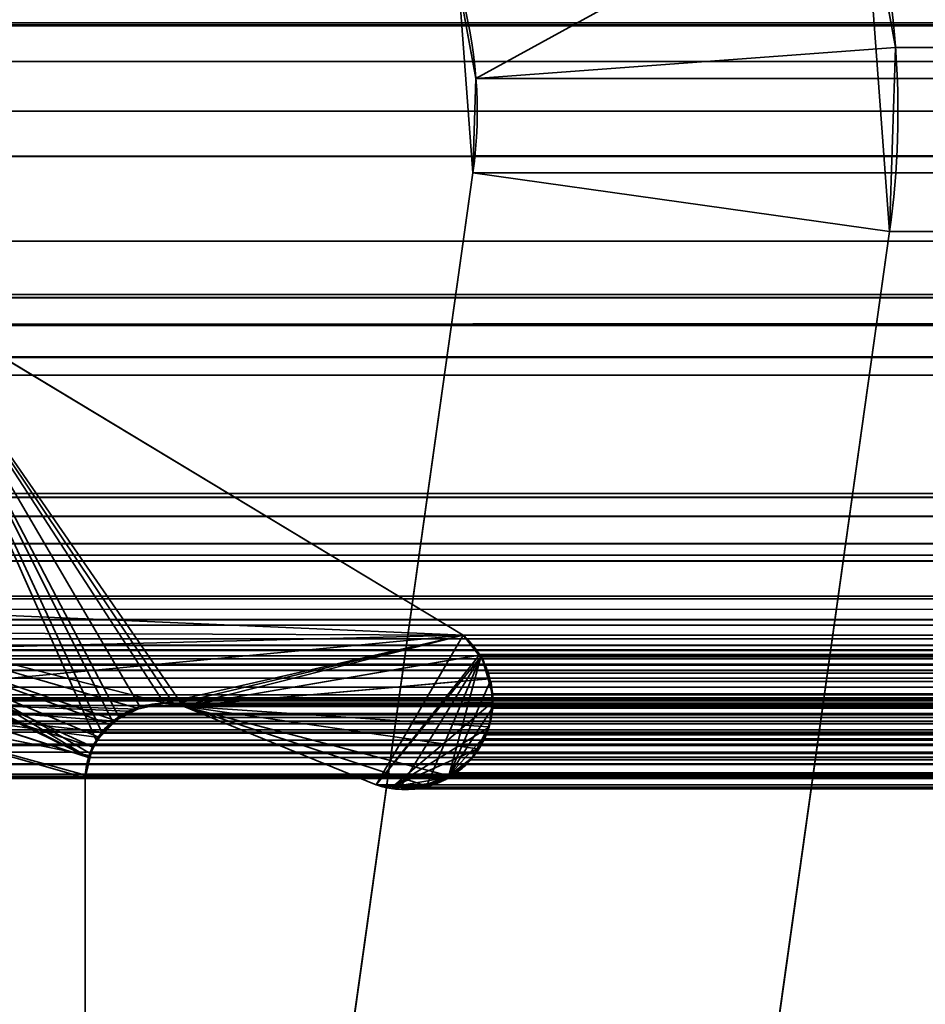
# Model space of a CAD drawing. Header units: millimetres. Extents: x -587 to 3688, y -115 to 120.
# Tile 738 of 960: x 2497.27 to 2500.5, y 10.73 to 14.25. Entities that reach past the tile are written whole.
import ezdxf

# ---------------------------------------------------------------- set-up
doc = ezdxf.new("R2010")
doc.units = ezdxf.units.MM
doc.layers.add('151', color=7, linetype='Continuous', true_color=0xffffff)

# ---------------------------------------------------------------- blocks, each defined once
blk = doc.blocks.new('UG_SURFACE_003')
at = {"layer": '151', "color": 252, "linetype": 'Continuous', "lineweight": 35}
for points in [[(3687.5, -40, 2198), (3687.5, 110, 2198), (2312.5, 110, 2198), (2312.5, -40, 2198)], [(2462.5001, -40, 2048.0001), (2462.5001, 110, 2048.0001), (3537.4999, 110, 2048.0001), (3537.4999, -40, 2048.0001)]]:
    blk.add_3dface(points, dxfattribs=at)
blk = doc.blocks.new('UG_SURFACE_089')
at = {"layer": '151', "color": 252, "linetype": 'Continuous', "lineweight": 35}
for points in [[(2500.273, 14.7948, 2008.2271), (2500.02, 15.4014, 2008.4798), (2498.8346, 14.3687, 2009.6653), (2498.8954, 14.0371, 2009.6047)], [(2498.8844, 13.7001, -7), (2498.8346, 14.3687, -7), (2500.273, 14.7948, -7), (2500.3698, 13.4913, -7)], [(2498.8954, 14.0371, 2009.6047), (2500.3912, 14.1483, 2008.1086), (2500.273, 14.7948, 2008.2271)], [(2500.273, 14.7948, -7), (2500.273, 14.7948, 2008.2271), (2500.3912, 14.1483, 2008.1086)], [(2500.3912, 14.1483, 2008.1086), (2500.3698, 13.4913, -7), (2500.273, 14.7948, -7)], [(2498.8954, 14.0371, 2009.6047), (2498.8346, 14.3687, -7), (2498.8844, 13.7001, -7)], [(2498.8954, 14.0371, 2009.6047), (2498.8346, 14.3687, 2009.6653), (2498.8346, 14.3687, -7)], [(2500.3698, 13.4913, 2008.1303), (2500.3912, 14.1483, 2008.1086), (2498.8954, 14.0371, 2009.6047), (2498.8844, 13.7001, 2009.6157)], [(2500.3912, 14.1483, 2008.1086), (2500.3698, 13.4913, 2008.1303), (2500.3698, 13.4913, -7)], [(2498.8844, 13.7001, -7), (2498.8844, 13.7001, 2009.6157), (2498.8954, 14.0371, 2009.6047)], [(2498.8844, 13.7001, 2009.6157), (2498.8844, 13.7001, -7), (2498.0218, 7.5631, -7), (2498.0218, 7.5631, 2010.478)], [(2499.5072, 7.3544, 2008.9927), (2500.3698, 13.4913, 2008.1303), (2498.8844, 13.7001, 2009.6157), (2498.0218, 7.5631, 2010.478)], [(2498.0218, 7.5631, -7), (2498.8844, 13.7001, -7), (2500.3698, 13.4913, -7), (2499.5072, 7.3544, -7)], [(2500.3698, 13.4913, 2008.1303), (2499.5072, 7.3544, 2008.9927), (2499.5072, 7.3544, -7), (2500.3698, 13.4913, -7)]]:
    blk.add_3dface(points, dxfattribs=at)
blk = doc.blocks.new('UG_SURFACE_090')
at = {"layer": '151', "color": 252, "linetype": 'Continuous', "lineweight": 35}
for points in [[(2500.273, 14.7948, 2008.2271), (2500.02, 15.4014, 2008.4798), (2498.8346, 14.3687, 2009.6653), (2498.8954, 14.0371, 2009.6047)], [(2498.8844, 13.7001, -7), (2498.8346, 14.3687, -7), (2500.273, 14.7948, -7), (2500.3698, 13.4913, -7)], [(2498.8954, 14.0371, 2009.6047), (2500.3912, 14.1483, 2008.1086), (2500.273, 14.7948, 2008.2271)], [(2500.273, 14.7948, -7), (2500.273, 14.7948, 2008.2271), (2500.3912, 14.1483, 2008.1086)], [(2500.3912, 14.1483, 2008.1086), (2500.3698, 13.4913, -7), (2500.273, 14.7948, -7)], [(2498.8954, 14.0371, 2009.6047), (2498.8346, 14.3687, -7), (2498.8844, 13.7001, -7)], [(2498.8954, 14.0371, 2009.6047), (2498.8346, 14.3687, 2009.6653), (2498.8346, 14.3687, -7)], [(2500.3698, 13.4913, 2008.1303), (2500.3912, 14.1483, 2008.1086), (2498.8954, 14.0371, 2009.6047), (2498.8844, 13.7001, 2009.6157)], [(2500.3912, 14.1483, 2008.1086), (2500.3698, 13.4913, 2008.1303), (2500.3698, 13.4913, -7)], [(2498.8844, 13.7001, -7), (2498.8844, 13.7001, 2009.6157), (2498.8954, 14.0371, 2009.6047)], [(2498.8844, 13.7001, 2009.6157), (2498.8844, 13.7001, -7), (2498.0218, 7.5631, -7), (2498.0218, 7.5631, 2010.478)], [(2499.5072, 7.3544, 2008.9927), (2500.3698, 13.4913, 2008.1303), (2498.8844, 13.7001, 2009.6157), (2498.0218, 7.5631, 2010.478)], [(2498.0218, 7.5631, -7), (2498.8844, 13.7001, -7), (2500.3698, 13.4913, -7), (2499.5072, 7.3544, -7)], [(2500.3698, 13.4913, 2008.1303), (2499.5072, 7.3544, 2008.9927), (2499.5072, 7.3544, -7), (2500.3698, 13.4913, -7)]]:
    blk.add_3dface(points, dxfattribs=at)
blk = doc.blocks.new('UG_SURFACE_093')
at = {"layer": '151', "color": 252, "linetype": 'Continuous', "lineweight": 35}
for points in [[(2498.8954, 14.0371, 2009.6047), (2498.8346, 14.3687, 2009.6653), (2500.02, 15.4014, 2008.4798), (2500.273, 14.7948, 2008.2271)], [(2500.273, 14.7948, 2008.2271), (2500.3912, 14.1483, 2008.1086), (2498.8954, 14.0371, 2009.6047)], [(2500.3912, 14.1483, 2008.1086), (2500.273, 14.7948, 2008.2271), (3499.727, 14.7948, 2008.2271)], [(2500.3912, 14.1483, 2008.1086), (3499.727, 14.7948, 2008.2271), (3499.6088, 14.1483, 2008.1086)], [(2486.0592, 14.5209, 2022.4409), (2486.0001, 13.92, 2022.5), (3513.9999, 13.92, 2022.5)], [(2486.0592, 14.5209, 2022.4409), (3513.9999, 13.92, 2022.5), (3513.9408, 14.5209, 2022.4409)], [(2487.5305, 14.2282, 2020.9696), (2487.6204, 14.5246, 2020.8797), (3512.3796, 14.5246, 2020.8797), (3512.4695, 14.2282, 2020.9696)], [(3501.1046, 14.0371, 2009.6047), (2498.8346, 14.3687, 2009.6653), (2498.8954, 14.0371, 2009.6047)], [(3501.1046, 14.0371, 2009.6047), (3501.1654, 14.3687, 2009.6653), (2498.8346, 14.3687, 2009.6653)], [(3512.5, 13.92, 2020.9999), (2487.5, 13.92, 2020.9999), (2487.5305, 14.2282, 2020.9696)], [(3512.4695, 14.2282, 2020.9696), (3512.5, 13.92, 2020.9999), (2487.5305, 14.2282, 2020.9696)], [(2498.8844, 13.7001, 2009.6157), (2498.8954, 14.0371, 2009.6047), (2500.3912, 14.1483, 2008.1086), (2500.3698, 13.4913, 2008.1303)], [(3499.6088, 14.1483, 2008.1086), (2500.3698, 13.4913, 2008.1303), (2500.3912, 14.1483, 2008.1086)], [(3499.6088, 14.1483, 2008.1086), (3499.6302, 13.4913, 2008.1303), (2500.3698, 13.4913, 2008.1303)], [(2498.8954, 14.0371, 2009.6047), (2498.8844, 13.7001, 2009.6157), (3501.1156, 13.7001, 2009.6157)], [(2498.8954, 14.0371, 2009.6047), (3501.1156, 13.7001, 2009.6157), (3501.1046, 14.0371, 2009.6047)], [(2486.0001, -46.92, 2022.5), (3513.9999, -46.92, 2022.5), (3513.9999, 13.92, 2022.5), (2486.0001, 13.92, 2022.5)], [(2487.5, -46.92, 2020.9999), (2487.5, 13.92, 2020.9999), (3512.5, 13.92, 2020.9999), (3512.5, -46.92, 2020.9999)], [(2498.8844, 13.7001, 2009.6157), (2498.0218, 7.5631, 2010.478), (3501.9782, 7.5631, 2010.478), (3501.1156, 13.7001, 2009.6157)], [(2498.0218, 7.5631, 2010.478), (2498.8844, 13.7001, 2009.6157), (2500.3698, 13.4913, 2008.1303), (2499.5072, 7.3544, 2008.9927)], [(2500.3698, 13.4913, 2008.1303), (3499.6302, 13.4913, 2008.1303), (3500.4928, 7.3544, 2008.9927), (2499.5072, 7.3544, 2008.9927)]]:
    blk.add_3dface(points, dxfattribs=at)
blk = doc.blocks.new('UG_SURFACE_095')
at = {"layer": '151', "color": 7, "linetype": 'Continuous', "lineweight": 35}
for points in [[(2496.3992, 12.1889, 2012.1007), (2496.4652, 12.0607, 2012.0347), (2498.8501, 12.0514, 2009.65), (2496.8369, 13.2666, 2011.663)], [(2496.8369, 13.2666, -7), (2498.8501, 12.0514, -7), (2496.4299, 12.1557, -7), (2496.4023, 12.1942, -7)], [(2496.8369, 13.2666, 2011.663), (2498.8501, 12.0514, 2009.65), (2498.8501, 12.0514, -7), (2496.8369, 13.2666, -7)], [(2496.4299, 12.1557, -7), (2497.5879, 11.7338, -7), (2497.5529, 11.6857, -7)], [(2496.4299, 12.1557, -7), (2497.6833, 11.7922, -7), (2497.6096, 11.7471, -7)], [(2496.4654, 11.9898, -7), (2496.4299, 12.1557, -7), (2497.5286, 11.6524, -7)], [(2497.6096, 11.7471, -7), (2497.5879, 11.7338, -7), (2496.4299, 12.1557, -7)], [(2497.818, 11.8051, -7), (2497.7839, 11.8082, -7), (2496.4299, 12.1557, -7), (2498.8501, 12.0514, -7)], [(2497.7839, 11.8082, -7), (2497.6878, 11.793, -7), (2497.6833, 11.7922, -7), (2496.4299, 12.1557, -7)], [(2497.5529, 11.6857, -7), (2497.5286, 11.6524, -7), (2496.4299, 12.1557, -7)], [(2498.8501, 12.0514, 2009.65), (2496.4652, 12.0607, 2012.0347), (2496.4757, 11.9915, 2012.0244)], [(2496.4757, 11.9915, 2012.0244), (2496.5, 11.8277, 2012.0001), (2498.8501, 12.0514, 2009.65)], [(2497.6885, 11.7875, 2010.8116), (2497.7839, 11.8082, 2010.7162), (2498.8501, 12.0514, 2009.65), (2496.5, 11.8277, 2012.0001)], [(2498.8501, 12.0514, 2009.65), (2497.7839, 11.8082, 2010.7162), (2497.818, 11.8051, 2010.6821)], [(2498.8501, 12.0514, -7), (2497.8516, 11.798, -7), (2497.818, 11.8051, -7)], [(2497.818, 11.8051, 2010.6821), (2497.8516, 11.798, 2010.6485), (2498.8501, 12.0514, 2009.65)], [(2497.8516, 11.798, -7), (2498.8501, 12.0514, -7), (2498.9059, 11.9797, -7)], [(2498.9076, 11.9798, 2009.5925), (2498.8501, 12.0514, 2009.65), (2497.8516, 11.798, 2010.6485)], [(2498.8501, 12.0514, -7), (2498.8501, 12.0514, 2009.65), (2498.9076, 11.9798, 2009.5925)], [(2498.9076, 11.9798, 2009.5925), (2498.9059, 11.9797, -7), (2498.8501, 12.0514, -7)], [(2496.5, 11.8277, -7), (2496.4654, 11.9898, -7), (2497.5286, 11.6524, -7), (2497.5207, 11.6205, -7)], [(2497.8516, 11.798, 2010.6485), (2498.9438, 11.8957, 2009.5563), (2498.9173, 11.9675, 2009.5825), (2498.9076, 11.9798, 2009.5925)], [(2498.9059, 11.9797, -7), (2498.9216, 11.9593, -7), (2498.9393, 11.8953, -7), (2497.8516, 11.798, -7)], [(2498.9059, 11.9797, -7), (2498.9076, 11.9798, 2009.5925), (2498.9173, 11.9675, 2009.5825)], [(2498.9173, 11.9675, 2009.5825), (2498.9216, 11.9593, -7), (2498.9059, 11.9797, -7)], [(2498.9173, 11.9675, 2009.5825), (2498.9393, 11.8953, -7), (2498.9216, 11.9593, -7)], [(2498.9173, 11.9675, 2009.5825), (2498.9438, 11.8957, 2009.5563), (2498.9393, 11.8953, -7)], [(2497.8516, 11.798, 2010.6485), (2498.9541, 11.81, 2009.546), (2498.9498, 11.8796, 2009.5503), (2498.9438, 11.8957, 2009.5563)], [(2498.9393, 11.8953, -7), (2498.9557, 11.835, -7), (2498.9526, 11.8107, -7), (2497.8516, 11.798, -7)], [(2498.9557, 11.835, -7), (2498.9393, 11.8953, -7), (2498.9438, 11.8957, 2009.5563)], [(2498.9557, 11.835, -7), (2498.9438, 11.8957, 2009.5563), (2498.9498, 11.8796, 2009.5503)], [(2498.9498, 11.8796, 2009.5503), (2498.9526, 11.8107, -7), (2498.9557, 11.835, -7)], [(2498.9498, 11.8796, 2009.5503), (2498.9541, 11.81, 2009.546), (2498.9526, 11.8107, -7)], [(2496.5, 5.7035, -7), (2496.5, 11.8277, -7), (2497.5021, 11.5427, -7), (2497.5021, 7.7467, -7)], [(2497.5207, 11.6205, -7), (2497.5021, 11.5427, -7), (2496.5, 11.8277, -7)], [(2496.5, 11.8277, 2012.0001), (2497.5021, 11.5427, 2010.9978), (2497.5162, 11.6216, 2010.9839)], [(2497.5021, 7.7467, 2010.9978), (2497.5021, 11.5427, 2010.9978), (2496.5, 11.8277, 2012.0001), (2496.5, 5.7035, 2012.0001)], [(2497.5162, 11.6216, 2010.9839), (2497.5162, 11.6222, 2010.9837), (2496.5, 11.8277, 2012.0001)], [(2496.5, 11.8277, 2012.0001), (2497.6547, 11.7801, 2010.8452), (2497.6885, 11.7875, 2010.8116)], [(2496.5, 11.8277, 2012.0001), (2497.5615, 11.705, 2010.9386), (2497.6101, 11.7442, 2010.89)], [(2497.6101, 11.7442, 2010.89), (2497.6547, 11.7801, 2010.8452), (2496.5, 11.8277, 2012.0001)], [(2496.5, 11.8277, 2012.0001), (2497.5162, 11.6222, 2010.9837), (2497.5512, 11.6862, 2010.9489)], [(2497.5512, 11.6862, 2010.9489), (2497.5615, 11.705, 2010.9386), (2496.5, 11.8277, 2012.0001)], [(2497.6878, 11.793, -7), (2497.7839, 11.8082, -7), (2497.7839, 11.8082, 2010.7162)], [(2497.7839, 11.8082, 2010.7162), (2497.6885, 11.7875, 2010.8116), (2497.6878, 11.793, -7)], [(2497.7839, 11.8082, -7), (2497.818, 11.8051, -7), (2497.8516, 11.798, 2010.6485)], [(2497.8516, 11.798, 2010.6485), (2497.818, 11.8051, 2010.6821), (2497.7839, 11.8082, -7)], [(2497.818, 11.8051, 2010.6821), (2497.7839, 11.8082, 2010.7162), (2497.7839, 11.8082, -7)], [(2497.818, 11.8051, -7), (2497.8516, 11.798, -7), (2497.8516, 11.798, 2010.6485)], [(2498.5974, 11.5103, -7), (2498.5399, 11.5173, -7), (2497.8516, 11.798, -7), (2498.9526, 11.8107, -7)], [(2497.8516, 11.798, 2010.6485), (2498.94, 11.724, 2009.5601), (2498.9552, 11.7899, 2009.5448), (2498.9541, 11.81, 2009.546)], [(2498.5974, 11.5103, -7), (2498.9526, 11.8107, -7), (2498.9419, 11.723, -7)], [(2498.9552, 11.7899, 2009.5448), (2498.9419, 11.723, -7), (2498.9526, 11.8107, -7)], [(2498.9526, 11.8107, -7), (2498.9541, 11.81, 2009.546), (2498.9552, 11.7899, 2009.5448)], [(2497.6096, 11.7471, -7), (2497.6833, 11.7922, -7), (2497.6885, 11.7875, 2010.8116)], [(2497.6885, 11.7875, 2010.8116), (2497.6547, 11.7801, 2010.8452), (2497.6096, 11.7471, -7)], [(2497.6547, 11.7801, 2010.8452), (2497.6101, 11.7442, 2010.89), (2497.6096, 11.7471, -7)], [(2497.6833, 11.7922, -7), (2497.6878, 11.793, -7), (2497.6885, 11.7875, 2010.8116)], [(2498.5399, 11.5173, 2009.9599), (2497.8516, 11.798, 2010.6485), (2497.8516, 11.798, -7), (2498.5399, 11.5173, -7)], [(2497.8516, 11.798, 2010.6485), (2498.7018, 11.5184, 2009.798), (2498.7705, 11.528, 2009.7296), (2498.7986, 11.5489, 2009.7013)], [(2498.7018, 11.5184, 2009.798), (2497.8516, 11.798, 2010.6485), (2498.5399, 11.5173, 2009.9599), (2498.5967, 11.5037, 2009.9034)], [(2497.8516, 11.798, 2010.6485), (2498.9009, 11.6452, 2009.5992), (2498.9345, 11.7002, 2009.5656), (2498.94, 11.724, 2009.5601)], [(2498.7986, 11.5489, 2009.7013), (2498.8773, 11.6068, 2009.6226), (2498.9009, 11.6452, 2009.5992), (2497.8516, 11.798, 2010.6485)], [(2498.9552, 11.7899, 2009.5448), (2498.94, 11.724, 2009.5601), (2498.9419, 11.723, -7)], [(2497.5529, 11.6857, -7), (2497.5879, 11.7338, -7), (2497.6101, 11.7442, 2010.89)], [(2497.6101, 11.7442, 2010.89), (2497.5615, 11.705, 2010.9386), (2497.5529, 11.6857, -7)], [(2497.5879, 11.7338, -7), (2497.6096, 11.7471, -7), (2497.6101, 11.7442, 2010.89)], [(2497.5615, 11.705, 2010.9386), (2497.5512, 11.6862, 2010.9489), (2497.5529, 11.6857, -7)], [(2498.9419, 11.723, -7), (2498.9417, 11.7207, -7), (2498.8985, 11.6444, -7), (2498.5974, 11.5103, -7)], [(2498.8985, 11.6444, -7), (2498.9417, 11.7207, -7), (2498.94, 11.724, 2009.5601)], [(2498.94, 11.724, 2009.5601), (2498.9345, 11.7002, 2009.5656), (2498.8985, 11.6444, -7)], [(2498.9345, 11.7002, 2009.5656), (2498.9009, 11.6452, 2009.5992), (2498.8985, 11.6444, -7)], [(2498.9417, 11.7207, -7), (2498.9419, 11.723, -7), (2498.94, 11.724, 2009.5601)], [(2497.5512, 11.6862, 2010.9489), (2497.5162, 11.6222, 2010.9837), (2497.5286, 11.6524, -7)], [(2497.5286, 11.6524, -7), (2497.5529, 11.6857, -7), (2497.5512, 11.6862, 2010.9489)], [(2497.5207, 11.6205, -7), (2497.5286, 11.6524, -7), (2497.5162, 11.6222, 2010.9837)], [(2498.8985, 11.6444, -7), (2498.8773, 11.6068, -7), (2498.7996, 11.5449, -7), (2498.5974, 11.5103, -7)], [(2498.8773, 11.6068, -7), (2498.8985, 11.6444, -7), (2498.9009, 11.6452, 2009.5992)], [(2498.9009, 11.6452, 2009.5992), (2498.8773, 11.6068, 2009.6226), (2498.8773, 11.6068, -7)], [(2497.5021, 11.5427, -7), (2497.5207, 11.6205, -7), (2497.5162, 11.6216, 2010.9839)], [(2497.5162, 11.6216, 2010.9839), (2497.5021, 11.5427, 2010.9978), (2497.5021, 11.5427, -7)], [(2497.5162, 11.6222, 2010.9837), (2497.5162, 11.6216, 2010.9839), (2497.5207, 11.6205, -7)], [(2498.8773, 11.6068, 2009.6226), (2498.7986, 11.5489, 2009.7013), (2498.7996, 11.5449, -7)], [(2498.7996, 11.5449, -7), (2498.8773, 11.6068, -7), (2498.8773, 11.6068, 2009.6226)], [(2497.5021, 11.5427, 2010.9978), (2497.5021, 7.7467, 2010.9978), (2497.5021, 7.7467, -7), (2497.5021, 11.5427, -7)], [(2498.5974, 11.5103, -7), (2498.7996, 11.5449, -7), (2498.7915, 11.5385, -7), (2498.7013, 11.5113, -7)], [(2498.7013, 11.5113, -7), (2498.7915, 11.5385, -7), (2498.7986, 11.5489, 2009.7013)], [(2498.7986, 11.5489, 2009.7013), (2498.7705, 11.528, 2009.7296), (2498.7013, 11.5113, -7)], [(2498.7705, 11.528, 2009.7296), (2498.7018, 11.5184, 2009.798), (2498.7013, 11.5113, -7)], [(2498.7915, 11.5385, -7), (2498.7996, 11.5449, -7), (2498.7986, 11.5489, 2009.7013)], [(2498.5399, 11.5173, -7), (2498.5974, 11.5103, -7), (2498.5967, 11.5037, 2009.9034)], [(2498.5967, 11.5037, 2009.9034), (2498.5399, 11.5173, 2009.9599), (2498.5399, 11.5173, -7)], [(2498.5967, 11.5037, 2009.9034), (2498.5969, 11.5036, 2009.903), (2498.7018, 11.5184, 2009.798)], [(2498.5969, 11.5036, 2009.903), (2498.5967, 11.5037, 2009.9034), (2498.5974, 11.5103, -7)], [(2498.7018, 11.5184, 2009.798), (2498.5969, 11.5036, 2009.903), (2498.5974, 11.5103, -7)], [(2498.5974, 11.5103, -7), (2498.6689, 11.5016, -7), (2498.7018, 11.5184, 2009.798)], [(2498.7013, 11.5113, -7), (2498.6689, 11.5016, -7), (2498.5974, 11.5103, -7)], [(2498.6689, 11.5016, -7), (2498.7013, 11.5113, -7), (2498.7018, 11.5184, 2009.798)]]:
    blk.add_3dface(points, dxfattribs=at)
blk = doc.blocks.new('UG_SURFACE_096')
at = {"layer": '151', "color": 7, "linetype": 'Continuous', "lineweight": 35}
for points in [[(2491.3189, 13.7578, 2017.1809), (3508.6968, 13.8666, 2017.1969), (3506.7186, 14.2362, 2015.2187)], [(2493.2814, 14.2362, 2015.2187), (2491.3189, 13.7578, 2017.1809), (3506.7186, 14.2362, 2015.2187)], [(3506.7186, 14.2362, 2015.2187), (3506.2118, 14.0979, 2014.7116), (2493.7882, 14.0979, 2014.7116), (2493.2814, 14.2362, 2015.2187)], [(2493.7882, 14.0979, 2014.7116), (3506.2118, 14.0979, 2014.7116), (3503.8619, 13.4572, 2012.3618), (2496.1381, 13.4572, 2012.3618)], [(2488.848, 13.1555, 2019.6519), (3510.35, 13.5578, 2018.8501), (3508.6968, 13.8666, 2017.1969)], [(3508.6968, 13.8666, 2017.1969), (2491.3189, 13.7578, 2017.1809), (2488.848, 13.1555, 2019.6519)], [(2488.848, 13.1555, 2019.6519), (3511.152, 13.1555, 2019.6519), (3510.35, 13.5578, 2018.8501)], [(2496.1381, 13.4572, 2012.3618), (3503.8619, 13.4572, 2012.3618), (3503.1631, 13.2666, 2011.663), (2496.8369, 13.2666, 2011.663)], [(3507.937, 13.0477, 2016.4371), (2492.063, 13.0444, 2016.4368), (2492.9996, 13.2561, 2015.5005)], [(2492.9996, 13.2561, 2015.5005), (2494.1967, 12.9778, 2014.3034), (3505.7878, 13.1186, 2014.2877)], [(3505.7878, 13.1186, 2014.2877), (3507.0217, 13.2561, 2015.5215), (2492.9996, 13.2561, 2015.5005)], [(3507.0217, 13.2561, 2015.5215), (3507.937, 13.0477, 2016.4371), (2492.9996, 13.2561, 2015.5005)], [(2496.3188, 12.3367, 2012.181), (2496.8369, 13.2666, 2011.663), (2497.5414, 11.6764, 2010.9587), (2497.5202, 11.6289, 2010.9799)], [(2498.5399, 11.5173, 2009.9599), (2497.8516, 11.798, 2010.6485), (2496.8369, 13.2666, 2011.663), (2498.8501, 12.0514, 2009.65)], [(2496.8369, 13.2666, 2011.663), (2497.8516, 11.798, 2010.6485), (2497.8182, 11.805, 2010.6816)], [(2496.8369, 13.2666, 2011.663), (2497.7839, 11.8082, 2010.7162), (2497.6974, 11.7967, 2010.8027)], [(2496.8369, 13.2666, 2011.663), (2497.5994, 11.7439, 2010.9007), (2497.5629, 11.7014, 2010.9372)], [(2496.8369, 13.2666, 2011.663), (2497.6966, 11.7966, 2010.8035), (2497.6239, 11.7572, 2010.8762)], [(2497.8182, 11.805, 2010.6816), (2497.7839, 11.8082, 2010.7162), (2496.8369, 13.2666, 2011.663)], [(2497.5629, 11.7014, 2010.9372), (2497.5414, 11.6764, 2010.9587), (2496.8369, 13.2666, 2011.663)], [(2497.6974, 11.7967, 2010.8027), (2497.6966, 11.7966, 2010.8035), (2496.8369, 13.2666, 2011.663)], [(2497.6239, 11.7572, 2010.8762), (2497.5994, 11.7439, 2010.9007), (2496.8369, 13.2666, 2011.663)], [(3503.1631, 13.2666, 2011.663), (3501.1499, 12.0514, 2009.65), (2498.8501, 12.0514, 2009.65), (2496.8369, 13.2666, 2011.663)], [(3512.9445, 12.0875, 2021.4446), (3511.152, 13.1555, 2019.6519), (2488.848, 13.1555, 2019.6519), (2487.0555, 12.0875, 2021.4446)], [(3505.477, 13.084, 2013.9768), (3505.7878, 13.1186, 2014.2877), (2494.1967, 12.9778, 2014.3034)], [(3505.477, 13.084, 2013.9768), (2494.1967, 12.9778, 2014.3034), (2496.0678, 12.5427, 2012.4321)], [(2496.0678, 12.5427, 2012.4321), (3503.9322, 12.5427, 2012.4321), (3505.477, 13.084, 2013.9768)], [(3510.0949, 12.5565, 2018.595), (2489.9051, 12.5565, 2018.595), (2492.063, 13.0444, 2016.4368)], [(2492.063, 13.0444, 2016.4368), (3507.937, 13.0477, 2016.4371), (3510.0949, 12.5565, 2018.595)], [(2489.79, 12.4747, 2018.7101), (2489.9051, 12.5565, 2018.595), (3510.0949, 12.5565, 2018.595)], [(3510.0949, 12.5565, 2018.595), (3510.2129, 12.4839, 2018.713), (2489.79, 12.4747, 2018.7101)], [(2496.2695, 12.3772, 2012.2304), (3503.7305, 12.3772, 2012.2304), (3503.9322, 12.5427, 2012.4321), (2496.0678, 12.5427, 2012.4321)], [(2489.6529, 12.3772, 2018.847), (2489.79, 12.4747, 2018.7101), (3510.2129, 12.4839, 2018.713)], [(3510.2129, 12.4839, 2018.713), (3510.2701, 12.4486, 2018.7702), (2489.6529, 12.3772, 2018.847)], [(3510.2701, 12.4486, 2018.7702), (2489.61, 12.3158, 2018.8901), (2489.6529, 12.3772, 2018.847)], [(3510.2701, 12.4486, 2018.7702), (3510.3898, 12.3133, 2018.8897), (2489.61, 12.3158, 2018.8901)], [(3503.6812, 12.3367, 2012.181), (2496.2695, 12.3772, 2012.2304), (2496.3188, 12.3367, 2012.181)], [(3503.6812, 12.3367, 2012.181), (3503.7305, 12.3772, 2012.2304), (2496.2695, 12.3772, 2012.2304)], [(2496.3188, 12.3367, 2012.181), (3503.5872, 12.1808, 2012.0871), (3503.6812, 12.3367, 2012.181)], [(2496.3188, 12.3367, 2012.181), (2496.4128, 12.1808, 2012.0871), (3503.5872, 12.1808, 2012.0871)], [(2497.5202, 11.6289, 2010.9799), (2497.5138, 11.6145, 2010.9863), (2496.3188, 12.3367, 2012.181)], [(2496.4128, 12.1808, 2012.0871), (2496.3188, 12.3367, 2012.181), (2497.5138, 11.6145, 2010.9863)], [(2489.522, 12.19, 2018.9781), (2489.61, 12.3158, 2018.8901), (3510.3898, 12.3133, 2018.8897)], [(3510.3898, 12.3133, 2018.8897), (3510.442, 12.2541, 2018.9421), (2489.522, 12.19, 2018.9781)], [(3510.442, 12.2541, 2018.9421), (2489.4927, 12.1064, 2019.0072), (2489.522, 12.19, 2018.9781)], [(3510.442, 12.2541, 2018.9421), (3510.5097, 12.1076, 2019.0098), (2489.4927, 12.1064, 2019.0072)], [(3503.509, 11.9475, 2012.0091), (2496.4128, 12.1808, 2012.0871), (2496.4349, 12.1441, 2012.0649)], [(3503.509, 11.9475, 2012.0091), (3503.5651, 12.1441, 2012.0649), (2496.4128, 12.1808, 2012.0871)], [(3503.5651, 12.1441, 2012.0649), (3503.5872, 12.1808, 2012.0871), (2496.4128, 12.1808, 2012.0871)], [(2497.5138, 11.6145, 2010.9863), (2496.4349, 12.1441, 2012.0649), (2496.4128, 12.1808, 2012.0871)], [(3503.509, 11.9448, 2012.0089), (2496.4349, 12.1441, 2012.0649), (2496.491, 11.9475, 2012.0091)], [(2496.4349, 12.1441, 2012.0649), (3503.509, 11.9448, 2012.0089), (3503.509, 11.9475, 2012.0091)], [(2496.491, 11.9475, 2012.0091), (2496.4349, 12.1441, 2012.0649), (2497.5138, 11.6145, 2010.9863)], [(2487.0555, 12.0875, 2021.4446), (2487.0012, 12.0382, 2021.4989), (3512.9981, 12.0363, 2021.4982)], [(3512.9981, 12.0363, 2021.4982), (3512.9445, 12.0875, 2021.4446), (2487.0555, 12.0875, 2021.4446)], [(2489.4547, 11.9977, 2019.0454), (2489.4927, 12.1064, 2019.0072), (3510.5097, 12.1076, 2019.0098)], [(3510.5097, 12.1076, 2019.0098), (3510.525, 12.0751, 2019.0248), (2489.4547, 11.9977, 2019.0454)], [(3510.525, 12.0751, 2019.0248), (3510.5615, 11.8663, 2019.0616), (2489.4547, 11.9977, 2019.0454)], [(2498.8501, 12.0514, 2009.65), (2498.909, 11.9819, 2009.5911), (2498.5399, 11.5173, 2009.9599)], [(2498.909, 11.9819, 2009.5911), (2498.8501, 12.0514, 2009.65), (3501.1499, 12.0514, 2009.65)], [(2498.909, 11.9819, 2009.5911), (3501.1499, 12.0514, 2009.65), (3501.0877, 11.9763, 2009.5878)], [(3513.052, 11.9651, 2021.5521), (2486.9761, 12.0155, 2021.524), (2486.9516, 11.9779, 2021.5485)], [(2487.0012, 12.0382, 2021.4989), (2486.9761, 12.0155, 2021.524), (3513.0329, 12.0032, 2021.5328)], [(2486.9761, 12.0155, 2021.524), (3513.052, 11.9651, 2021.5521), (3513.0329, 12.0032, 2021.5328)], [(3513.0329, 12.0032, 2021.5328), (3512.9981, 12.0363, 2021.4982), (2487.0012, 12.0382, 2021.4989)], [(2486.9516, 11.9779, 2021.5485), (2486.9473, 11.9664, 2021.5528), (3513.052, 11.9651, 2021.5521)], [(3510.5615, 11.8663, 2019.0616), (2489.4385, 11.8663, 2019.0616), (2489.4547, 11.9977, 2019.0454)], [(2498.909, 11.9819, 2009.5911), (2498.9128, 11.9737, 2009.5873), (2498.5399, 11.5173, 2009.9599)], [(3501.0877, 11.9763, 2009.5878), (2498.9128, 11.9737, 2009.5873), (2498.909, 11.9819, 2009.5911)], [(3513.052, 11.9651, 2021.5521), (2486.9473, 11.9664, 2021.5528), (2486.9318, 11.9257, 2021.5681)], [(2486.9318, 11.9257, 2021.5681), (3513.0689, 11.9316, 2021.569), (3513.052, 11.9651, 2021.5521)], [(2496.491, 11.9475, 2012.0091), (2496.491, 11.9448, 2012.0089), (3503.509, 11.9448, 2012.0089)], [(2496.491, 11.9448, 2012.0089), (2496.491, 11.9475, 2012.0091), (2497.5138, 11.6145, 2010.9863)], [(2496.5, 11.8277, 2012.0001), (3503.5, 11.8277, 2012.0001), (3503.509, 11.9448, 2012.0089), (2496.491, 11.9448, 2012.0089)], [(2497.5138, 11.6145, 2010.9863), (2497.5035, 11.5516, 2010.9963), (2496.5, 11.8277, 2012.0001), (2496.491, 11.9448, 2012.0089)], [(2498.6262, 11.5091, 2009.8739), (2498.5399, 11.5173, 2009.9599), (2498.9128, 11.9737, 2009.5873)], [(2498.9128, 11.9737, 2009.5873), (2498.7211, 11.5179, 2009.779), (2498.6854, 11.5034, 2009.8147), (2498.6262, 11.5091, 2009.8739)], [(2498.7991, 11.5494, 2009.701), (2498.7211, 11.5179, 2009.779), (2498.9128, 11.9737, 2009.5873)], [(2498.7991, 11.5494, 2009.701), (2498.9128, 11.9737, 2009.5873), (2498.9402, 11.9155, 2009.5599), (2498.9462, 11.8863, 2009.5539)], [(3501.0877, 11.9763, 2009.5878), (3501.0867, 11.9742, 2009.5868), (2498.9128, 11.9737, 2009.5873)], [(2498.9402, 11.9155, 2009.5599), (2498.9128, 11.9737, 2009.5873), (3501.0867, 11.9742, 2009.5868)], [(2498.9402, 11.9155, 2009.5599), (3501.0867, 11.9742, 2009.5868), (3501.0552, 11.8998, 2009.5551)], [(2486.9318, 11.9257, 2021.5681), (2486.9215, 11.8984, 2021.5783), (3513.0851, 11.846, 2021.5852)], [(2486.9318, 11.9257, 2021.5681), (3513.0699, 11.9274, 2021.5697), (3513.0689, 11.9316, 2021.569)], [(3513.0851, 11.846, 2021.5852), (3513.0699, 11.9274, 2021.5697), (2486.9318, 11.9257, 2021.5681)], [(3501.0552, 11.8998, 2009.5551), (2498.9462, 11.8863, 2009.5539), (2498.9402, 11.9155, 2009.5599)], [(2486.9215, 11.8984, 2021.5783), (2486.9156, 11.8382, 2021.5845), (3513.0851, 11.846, 2021.5852)], [(2498.7991, 11.5494, 2009.701), (2498.9462, 11.8863, 2009.5539), (2498.9552, 11.8424, 2009.5448), (2498.9526, 11.791, 2009.5475)], [(3501.0552, 11.8998, 2009.5551), (3501.0533, 11.8867, 2009.5534), (2498.9462, 11.8863, 2009.5539)], [(2498.9552, 11.8424, 2009.5448), (2498.9462, 11.8863, 2009.5539), (3501.0533, 11.8867, 2009.5534)], [(2498.9552, 11.8424, 2009.5448), (3501.0533, 11.8867, 2009.5534), (3501.0438, 11.8115, 2009.5437)], [(3513.0844, 11.8085, 2021.5845), (2486.9156, 11.8382, 2021.5845), (2486.9146, 11.8282, 2021.5855)], [(2486.9156, 11.8382, 2021.5845), (3513.0851, 11.8384, 2021.585), (3513.0851, 11.846, 2021.5852)], [(3513.0844, 11.8085, 2021.5845), (3513.0851, 11.8384, 2021.585), (2486.9156, 11.8382, 2021.5845)], [(2489.4385, 6.7187, 2019.0616), (2489.4385, 11.8663, 2019.0616), (3510.5615, 11.8663, 2019.0616), (3510.5615, 6.7187, 2019.0616)], [(3501.0438, 11.8115, 2009.5437), (2498.9526, 11.791, 2009.5475), (2498.9552, 11.8424, 2009.5448)], [(2486.9146, 11.8282, 2021.5855), (2486.928, 11.7445, 2021.5719), (3513.072, 11.7445, 2021.5719)], [(3513.072, 11.7445, 2021.5719), (3513.0844, 11.8085, 2021.5845), (2486.9146, 11.8282, 2021.5855)], [(3511.8995, 11.8171, 2020.3996), (3512.697, 11.5484, 2021.1971), (2487.303, 11.5484, 2021.1971), (2488.1005, 11.8171, 2020.3996)], [(3511.8995, 11.8171, 2020.3996), (2488.1005, 11.8171, 2020.3996), (2488.1144, 11.8176, 2020.3855)], [(3511.8248, 11.8261, 2020.3249), (2488.1144, 11.8176, 2020.3855), (2488.1871, 11.8202, 2020.313)], [(3511.8248, 11.8261, 2020.3249), (3511.8856, 11.8188, 2020.3855), (2488.1144, 11.8176, 2020.3855)], [(2488.1144, 11.8176, 2020.3855), (3511.8856, 11.8188, 2020.3855), (3511.8995, 11.8171, 2020.3996)], [(2488.1871, 11.8202, 2020.313), (3511.8134, 11.8226, 2020.3135), (3511.8248, 11.8261, 2020.3249)], [(3511.8134, 11.8226, 2020.3135), (2488.1871, 11.8202, 2020.313), (2488.2166, 11.8212, 2020.2832)], [(2488.2166, 11.8212, 2020.2832), (3511.7393, 11.7994, 2020.2394), (3511.8134, 11.8226, 2020.3135)], [(2488.2166, 11.8212, 2020.2832), (2488.2603, 11.8, 2020.2398), (3511.7393, 11.7994, 2020.2394)], [(2496.5, 11.8277, 2012.0001), (2496.5, 5.7035, 2012.0001), (3503.5, 5.7035, 2012.0001), (3503.5, 11.8277, 2012.0001)], [(2497.5035, 11.5516, 2010.9963), (2497.5021, 11.5427, 2010.9978), (2496.5, 11.8277, 2012.0001)], [(2497.5021, 11.5427, 2010.9978), (2497.5021, 7.7467, 2010.9978), (2496.5, 5.7035, 2012.0001), (2496.5, 11.8277, 2012.0001)], [(3502.3026, 11.7962, 2010.8027), (2497.6974, 11.7967, 2010.8027), (2497.7839, 11.8082, 2010.7162)], [(2497.7839, 11.8082, 2010.7162), (3502.2161, 11.8082, 2010.7162), (3502.3026, 11.7962, 2010.8027)], [(3502.2161, 11.8082, 2010.7162), (2497.7839, 11.8082, 2010.7162), (2497.8182, 11.805, 2010.6816)], [(2497.8182, 11.805, 2010.6816), (3502.1484, 11.798, 2010.6485), (3502.2161, 11.8082, 2010.7162)], [(2497.8182, 11.805, 2010.6816), (2497.8516, 11.798, 2010.6485), (3502.1484, 11.798, 2010.6485)], [(3501.0438, 11.8115, 2009.5437), (3501.0464, 11.7913, 2009.5465), (2498.9526, 11.791, 2009.5475)], [(3511.6997, 11.787, 2020.1998), (2488.2603, 11.8, 2020.2398), (2488.3184, 11.7716, 2020.1817)], [(3511.6997, 11.787, 2020.1998), (3511.7393, 11.7994, 2020.2394), (2488.2603, 11.8, 2020.2398)], [(2488.3184, 11.7716, 2020.1817), (3511.6827, 11.7698, 2020.1828), (3511.6997, 11.787, 2020.1998)], [(3511.6827, 11.7698, 2020.1828), (2488.3184, 11.7716, 2020.1817), (2488.3265, 11.7677, 2020.1735)], [(2488.3265, 11.7677, 2020.1735), (3511.627, 11.713, 2020.1268), (3511.6827, 11.7698, 2020.1828)], [(2488.3265, 11.7677, 2020.1735), (2488.3733, 11.7134, 2020.1268), (3511.627, 11.713, 2020.1268)], [(3502.3761, 11.7573, 2010.8759), (2497.6239, 11.7572, 2010.8762), (2497.6966, 11.7966, 2010.8035)], [(2497.6966, 11.7966, 2010.8035), (2497.6974, 11.7967, 2010.8027), (3502.3026, 11.7962, 2010.8027), (3502.3067, 11.7956, 2010.8066)], [(3502.3067, 11.7956, 2010.8066), (3502.3761, 11.7573, 2010.8759), (2497.6966, 11.7966, 2010.8035)], [(3501.4601, 11.5173, 2009.9599), (3502.1484, 11.798, 2010.6485), (2497.8516, 11.798, 2010.6485), (2498.5399, 11.5173, 2009.9599)], [(2498.7991, 11.5494, 2009.701), (2498.9526, 11.791, 2009.5475), (2498.951, 11.758, 2009.5489), (2498.9309, 11.6956, 2009.5692)], [(2498.951, 11.758, 2009.5489), (3501.0464, 11.7913, 2009.5465), (3501.054, 11.7351, 2009.5541)], [(2498.951, 11.758, 2009.5489), (2498.9526, 11.791, 2009.5475), (3501.0464, 11.7913, 2009.5465)], [(2486.9323, 11.736, 2021.5678), (3513.0677, 11.736, 2021.5678), (3513.072, 11.7445, 2021.5719), (2486.928, 11.7445, 2021.5719)], [(3513.0312, 11.662, 2021.5313), (2486.9323, 11.736, 2021.5678), (2486.9688, 11.662, 2021.5313)], [(3513.0312, 11.662, 2021.5313), (3513.0677, 11.736, 2021.5678), (2486.9323, 11.736, 2021.5678)], [(3502.4016, 11.7431, 2010.9017), (2497.5629, 11.7014, 2010.9372), (2497.5994, 11.7439, 2010.9007)], [(3502.4016, 11.7431, 2010.9017), (3502.4371, 11.7014, 2010.9372), (2497.5629, 11.7014, 2010.9372)], [(3502.4016, 11.7431, 2010.9017), (2497.5994, 11.7439, 2010.9007), (2497.6239, 11.7572, 2010.8762)], [(2497.6239, 11.7572, 2010.8762), (3502.3761, 11.7573, 2010.8759), (3502.4016, 11.7431, 2010.9017)], [(3501.054, 11.7351, 2009.5541), (2498.9309, 11.6956, 2009.5692), (2498.951, 11.758, 2009.5489)], [(3501.054, 11.7351, 2009.5541), (3501.0693, 11.6961, 2009.5694), (2498.9309, 11.6956, 2009.5692)], [(3511.621, 11.7072, 2020.1211), (2488.3733, 11.7134, 2020.1268), (2488.38, 11.7055, 2020.1201)], [(3511.621, 11.7072, 2020.1211), (3511.627, 11.713, 2020.1268), (2488.3733, 11.7134, 2020.1268)], [(2488.38, 11.7055, 2020.1201), (3511.5888, 11.6334, 2020.0887), (3511.621, 11.7072, 2020.1211)], [(2488.38, 11.7055, 2020.1201), (2488.4112, 11.6334, 2020.0887), (3511.5888, 11.6334, 2020.0887)], [(3502.4586, 11.6764, 2010.9587), (2497.5414, 11.6764, 2010.9587), (2497.5629, 11.7014, 2010.9372)], [(2497.5629, 11.7014, 2010.9372), (3502.4371, 11.7014, 2010.9372), (3502.4586, 11.6764, 2010.9587)], [(2486.9688, 11.662, 2021.5313), (2486.9726, 11.6582, 2021.5275), (3513.0274, 11.6582, 2021.5275), (3513.0312, 11.662, 2021.5313)], [(3502.4586, 11.6764, 2010.9587), (2497.5202, 11.6289, 2010.9799), (2497.5414, 11.6764, 2010.9587)], [(3502.4586, 11.6764, 2010.9587), (3502.4798, 11.6289, 2010.9799), (2497.5202, 11.6289, 2010.9799)], [(2498.7991, 11.5494, 2009.701), (2498.9309, 11.6956, 2009.5692), (2498.9264, 11.6814, 2009.5737), (2498.8837, 11.6165, 2009.6164)], [(3501.0805, 11.6675, 2009.5806), (2498.8837, 11.6165, 2009.6164), (2498.9264, 11.6814, 2009.5737)], [(3501.0805, 11.6675, 2009.5806), (3501.116, 11.6163, 2009.6161), (2498.8837, 11.6165, 2009.6164)], [(2498.9264, 11.6814, 2009.5737), (3501.0693, 11.6961, 2009.5694), (3501.0805, 11.6675, 2009.5806)], [(2498.9264, 11.6814, 2009.5737), (2498.9309, 11.6956, 2009.5692), (3501.0693, 11.6961, 2009.5694)], [(3513.0274, 11.6582, 2021.5275), (2486.9726, 11.6582, 2021.5275), (2487.0391, 11.5917, 2021.461)], [(2487.0391, 11.5917, 2021.461), (3512.9611, 11.5914, 2021.461), (3513.0274, 11.6582, 2021.5275)], [(3511.5888, 7.3541, 2020.0887), (3511.5888, 11.6334, 2020.0887), (2488.4112, 11.6334, 2020.0887), (2488.4112, 7.3541, 2020.0887)], [(2497.5138, 11.6145, 2010.9863), (2497.5202, 11.6289, 2010.9799), (3502.4798, 11.6289, 2010.9799), (3502.4862, 11.6145, 2010.9863)], [(3512.9602, 11.5905, 2021.4601), (2487.0391, 11.5917, 2021.461), (2487.041, 11.5896, 2021.4589)], [(3512.9602, 11.5905, 2021.4601), (3512.9611, 11.5914, 2021.461), (2487.0391, 11.5917, 2021.461)], [(3502.4965, 11.5516, 2010.9963), (2497.5035, 11.5516, 2010.9963), (2497.5138, 11.6145, 2010.9863)], [(3502.4862, 11.6145, 2010.9863), (3502.4965, 11.5516, 2010.9963), (2497.5138, 11.6145, 2010.9863)], [(2498.8837, 11.6165, 2009.6164), (2498.8773, 11.6068, 2009.6226), (2498.826, 11.5603, 2009.6738), (2498.7991, 11.5494, 2009.701)], [(2498.826, 11.5603, 2009.6738), (3501.1227, 11.6068, 2009.6226), (3501.2012, 11.547, 2009.7013)], [(2498.826, 11.5603, 2009.6738), (2498.8773, 11.6068, 2009.6226), (3501.1227, 11.6068, 2009.6226)], [(2498.8773, 11.6068, 2009.6226), (2498.8837, 11.6165, 2009.6164), (3501.116, 11.6163, 2009.6161)], [(3501.116, 11.6163, 2009.6161), (3501.1227, 11.6068, 2009.6226), (2498.8773, 11.6068, 2009.6226)], [(3512.9602, 11.5905, 2021.4601), (2487.041, 11.5896, 2021.4589), (2487.1218, 11.5553, 2021.378)], [(2487.1218, 11.5553, 2021.378), (3512.8782, 11.5549, 2021.3783), (3512.9602, 11.5905, 2021.4601)], [(3501.2012, 11.547, 2009.7013), (2498.7991, 11.5494, 2009.701), (2498.826, 11.5603, 2009.6738)], [(3512.8782, 11.5549, 2021.3783), (2487.1218, 11.5553, 2021.378), (2487.1581, 11.54, 2021.342)], [(3512.8458, 11.5407, 2021.3459), (3512.8782, 11.5549, 2021.3783), (2487.1581, 11.54, 2021.342)], [(2487.1581, 11.54, 2021.342), (2487.2086, 11.5429, 2021.2913), (3512.7914, 11.5435, 2021.2913)], [(3512.7914, 11.5435, 2021.2913), (3512.8458, 11.5407, 2021.3459), (2487.1581, 11.54, 2021.342)], [(2487.2086, 11.5429, 2021.2913), (2487.303, 11.5484, 2021.1971), (3512.697, 11.5484, 2021.1971)], [(3512.697, 11.5484, 2021.1971), (3512.7914, 11.5435, 2021.2913), (2487.2086, 11.5429, 2021.2913)], [(2497.5035, 11.5516, 2010.9963), (3502.4965, 11.5516, 2010.9963), (3502.4979, 11.5427, 2010.9978), (2497.5021, 11.5427, 2010.9978)], [(3502.4979, 11.5427, 2010.9978), (3502.4979, 7.7467, 2010.9978), (2497.5021, 7.7467, 2010.9978), (2497.5021, 11.5427, 2010.9978)], [(3501.2202, 11.5324, 2009.7203), (2498.7211, 11.5179, 2009.779), (2498.7991, 11.5494, 2009.701)], [(3501.2202, 11.5324, 2009.7203), (3501.2784, 11.5187, 2009.7785), (2498.7211, 11.5179, 2009.779)], [(2498.7991, 11.5494, 2009.701), (3501.2012, 11.547, 2009.7013), (3501.2202, 11.5324, 2009.7203)], [(2498.5399, 11.5173, 2009.9599), (2498.6262, 11.5091, 2009.8739), (3501.3742, 11.5017, 2009.8741)], [(3501.3742, 11.5017, 2009.8741), (3501.4083, 11.5044, 2009.9082), (2498.5399, 11.5173, 2009.9599)], [(3501.4083, 11.5044, 2009.9082), (3501.4601, 11.5173, 2009.9599), (2498.5399, 11.5173, 2009.9599)], [(3501.3566, 11.5004, 2009.8567), (2498.6262, 11.5091, 2009.8739), (2498.6854, 11.5034, 2009.8147)], [(3501.3566, 11.5004, 2009.8567), (3501.3742, 11.5017, 2009.8741), (2498.6262, 11.5091, 2009.8739)], [(2498.6854, 11.5034, 2009.8147), (3501.2784, 11.5187, 2009.7785), (3501.3566, 11.5004, 2009.8567)], [(2498.6854, 11.5034, 2009.8147), (2498.7211, 11.5179, 2009.779), (3501.2784, 11.5187, 2009.7785)]]:
    blk.add_3dface(points, dxfattribs=at)

msp = doc.modelspace()

# ---------------------------------------------------------------- linework, layer by layer
at = {"layer": '151', "color": 252, "linetype": 'Continuous', "lineweight": -3, "true_color": 0x939598}
for p, q in [((3514, 13.92, 2022.5), (2486, 13.92, 2022.5)), ((3512.5, 13.92, 2021), (2487.5, 13.92, 2021)), ((2498.0219, 7.5631, -7), (2498.8844, 13.7001, -7)), ((2498.8844, 13.7001, 2009.6156), (2498.0219, 7.5631, 2010.4781)), ((2498.0219, 7.5631, -7), (2498.8844, 13.7001, -7)), ((2498.8844, 13.7001, 2009.6156), (2498.0219, 7.5631, 2010.4781)), ((2498.8844, 13.7001, 2009.6156), (2498.0219, 7.5631, 2010.4781)), ((3501.1156, 13.7001, 2009.6156), (2498.8844, 13.7001, 2009.6156)), ((2498.8844, 13.7001, 2009.6156), (2498.8844, 13.7001, -7)), ((2498.8844, 13.7001, 2009.6156), (2498.8844, 13.7001, -7)), ((2500.3698, 13.4913, 2008.1302), (2499.5073, 7.3544, 2008.9927)), ((2499.5073, 7.3544, -7), (2500.3698, 13.4913, -7)), ((2500.3698, 13.4913, 2008.1302), (2499.5073, 7.3544, 2008.9927)), ((2500.3698, 13.4913, 2008.1302), (2499.5073, 7.3544, 2008.9927)), ((2499.5073, 7.3544, -7), (2500.3698, 13.4913, -7)), ((3499.6302, 13.4913, 2008.1302), (2500.3698, 13.4913, 2008.1302)), ((2500.3698, 13.4913, 2008.1302), (2500.3698, 13.4913, -7)), ((2500.3698, 13.4913, 2008.1302), (2500.3698, 13.4913, -7)), ((2496.837, 13.2666, -7), (2498.8501, 12.0514, -7)), ((2498.8501, 12.0514, 2009.6499), (2496.837, 13.2666, 2011.663)), ((2496.837, 13.2666, 2011.663), (2498.8501, 12.0514, 2009.6499)), ((3503.163, 13.2666, 2011.663), (2496.837, 13.2666, 2011.663)), ((3511.152, 13.1555, 2019.652), (2488.848, 13.1555, 2019.652)), ((2489.905, 12.5565, 2018.595), (3510.095, 12.5565, 2018.595)), ((2496.0678, 12.5427, 2012.4322), (3503.9322, 12.5427, 2012.4322)), ((3512.9445, 12.0875, 2021.4445), (2487.0555, 12.0875, 2021.4445)), ((3501.1499, 12.0514, 2009.6499), (2498.8501, 12.0514, 2009.6499)), ((2498.8501, 12.0514, 2009.6499), (2498.8501, 12.0514, -7)), ((2489.4385, 11.8663, 2019.0615), (3510.5615, 11.8663, 2019.0615)), ((3511.8996, 11.8171, 2020.3996), (2488.1004, 11.8171, 2020.3996)), ((2496.5, 11.8277, 2012), (3503.5, 11.8277, 2012)), ((3502.2161, 11.8082, 2010.7161), (2497.7839, 11.8082, 2010.7161)), ((2497.7839, 11.8082, 2010.7161), (2497.7839, 11.8082, -7)), ((2498.54, 11.5173, -7), (2497.8515, 11.798, -7)), ((2497.8515, 11.798, 2010.6485), (2497.8515, 11.798, -7)), ((2498.54, 11.5173, 2009.96), (2497.8515, 11.798, 2010.6485)), ((3502.1485, 11.798, 2010.6485), (2497.8515, 11.798, 2010.6485)), ((2498.54, 11.5173, 2009.96), (2497.8515, 11.798, 2010.6485)), ((3513.072, 11.7445, 2021.572), (2486.928, 11.7445, 2021.572)), ((3511.5888, 11.6334, 2020.0888), (2488.4112, 11.6334, 2020.0888)), ((3501.1227, 11.6068, 2009.6227), (2498.8773, 11.6068, 2009.6227)), ((2498.8773, 11.6068, 2009.6227), (2498.8773, 11.6068, -7)), ((3512.6971, 11.5484, 2021.1971), (2487.3029, 11.5484, 2021.1971)), ((2497.5021, 11.5427, 2010.9979), (2497.5021, 11.5427, -7)), ((2497.5021, 11.5427, 2010.9979), (2497.5021, 7.7467, 2010.9979)), ((2497.5021, 11.5427, -7), (2497.5021, 7.7467, -7)), ((2497.5021, 11.5427, 2010.9979), (2497.5021, 7.7467, 2010.9979)), ((3502.4979, 11.5427, 2010.9979), (2497.5021, 11.5427, 2010.9979)), ((2498.54, 11.5173, 2009.96), (2498.54, 11.5173, -7)), ((3501.46, 11.5173, 2009.96), (2498.54, 11.5173, 2009.96))]:
    msp.add_line(p, q, dxfattribs=at)
for radius in [3.08, 3.08, 1.58, 1.58]:
    msp.add_arc((2497.3198, 13.92, -7), radius, 352, 90, dxfattribs=at)
at = {"layer": '151', "color": 252, "linetype": 'Continuous', "lineweight": -3, "true_color": 0x939598, "extrusion": (-0.707107, -6.12323e-17, -0.707107)}
for major_axis in [(-3.08, 0, 3.08), (-3.08, 0, 3.08), (-3.08, 0, 3.08), (-1.58, 0, 1.58), (-1.58, 0, 1.58), (-1.58, 0, 1.58)]:
    msp.add_ellipse((2497.3198, 13.92, 2011.1802), major_axis=major_axis, ratio=0.707107, start_param=1.570796, end_param=3.281219, dxfattribs=at)
at = {"layer": '151', "color": 252, "linetype": 'Continuous', "lineweight": -3, "true_color": 0x939598}
for points in [[(2498.8773, 11.6068, -7), (2498.9924, 11.7374, -7), (2498.9803, 11.9364, -7), (2498.8501, 12.0514, -7)], [(2498.8773, 11.6068, 2009.6227), (2498.9924, 11.7374, 2009.5076), (2498.9803, 11.9364, 2009.5197), (2498.8501, 12.0514, 2009.6499)], [(2497.5021, 11.5427, -7), (2497.5064, 11.6939, -7), (2497.6327, 11.8125, -7), (2497.7839, 11.8082, -7)], [(2497.5021, 11.5427, 2010.9979), (2497.5064, 11.6939, 2010.9936), (2497.6327, 11.8125, 2010.8673), (2497.7839, 11.8082, 2010.7161)], [(2497.7839, 11.8082, 2010.7161), (2497.8069, 11.8075, 2010.6931), (2497.8292, 11.804, 2010.6708), (2497.8515, 11.798, 2010.6485)], [(2497.7839, 11.8082, -7), (2497.8069, 11.8075, -7), (2497.8292, 11.804, -7), (2497.8515, 11.798, -7)], [(2498.54, 11.5173, -7), (2498.6603, 11.4762, -7), (2498.7931, 11.5116, -7), (2498.8773, 11.6068, -7)], [(2498.8773, 11.6068, 2009.6227), (2498.7931, 11.5116, 2009.7069), (2498.6603, 11.4762, 2009.8397), (2498.54, 11.5173, 2009.96)]]:
    msp.add_open_spline(points, degree=3, dxfattribs=at)
for points, knots in [([(2498.8773, 11.6068, 2009.6227), (2498.896, 11.6281, 2009.604), (2498.9131, 11.6531, 2009.5869), (2498.9373, 11.7048, 2009.5627), (2498.946, 11.7309, 2009.554), (2498.956, 11.7853, 2009.544), (2498.9575, 11.8144, 2009.5425), (2498.953, 11.8676, 2009.547), (2498.9478, 11.8925, 2009.5522), (2498.9321, 11.9395, 2009.5679), (2498.9214, 11.9619, 2009.5786), (2498.8921, 12.009, 2009.6079), (2498.8718, 12.0323, 2009.6282), (2498.8501, 12.0514, 2009.6499)], [0, 0, 0, 0, 0.190491, 0.190491, 0.347968, 0.347968, 0.506622, 0.506622, 0.648691, 0.648691, 0.797226, 0.797226, 1, 1, 1, 1]), ([(2497.5021, 11.5427, 2010.9979), (2497.5028, 11.5673, 2010.9972), (2497.5069, 11.5919, 2010.9931), (2497.5206, 11.6369, 2010.9794), (2497.5302, 11.6578, 2010.9698), (2497.5577, 11.7032, 2010.9423), (2497.5778, 11.7258, 2010.9222), (2497.6291, 11.769, 2010.8709), (2497.6626, 11.7864, 2010.8374), (2497.7252, 11.8053, 2010.7748), (2497.7547, 11.809, 2010.7453), (2497.7839, 11.8082, 2010.7161)], [0, 0, 0, 0, 0.140352, 0.140352, 0.279511, 0.279511, 0.481891, 0.481891, 0.763956, 0.763956, 1, 1, 1, 1]), ([(2497.7839, 11.8082, 2010.7161), (2497.7896, 11.808, 2010.7104), (2497.7954, 11.8077, 2010.7046), (2497.8069, 11.8066, 2010.6931), (2497.8126, 11.8059, 2010.6874), (2497.8294, 11.8033, 2010.6706), (2497.8405, 11.8009, 2010.6595), (2497.8515, 11.798, 2010.6485)], [0, 0, 0, 0, 0.253572, 0.253572, 0.507142, 0.507142, 1, 1, 1, 1]), ([(2498.54, 11.5173, 2009.96), (2498.5872, 11.5012, 2009.9128), (2498.637, 11.4966, 2009.863), (2498.7338, 11.5103, 2009.7662), (2498.7826, 11.5288, 2009.7174), (2498.8441, 11.5734, 2009.6559), (2498.8615, 11.5889, 2009.6385), (2498.8773, 11.6068, 2009.6227)], [0, 0, 0, 0, 0.413088, 0.413088, 0.829365, 0.829365, 1, 1, 1, 1])]:
    msp.add_open_spline(points, degree=3, knots=knots, dxfattribs=at)

# ---------------------------------------------------------------- block references
for name in ['UG_SURFACE_089', 'UG_SURFACE_090', 'UG_SURFACE_093', 'UG_SURFACE_003', 'UG_SURFACE_095', 'UG_SURFACE_096']:
    msp.add_blockref(name, (0, 0), dxfattribs=at)

doc.saveas('drawing.dxf')
